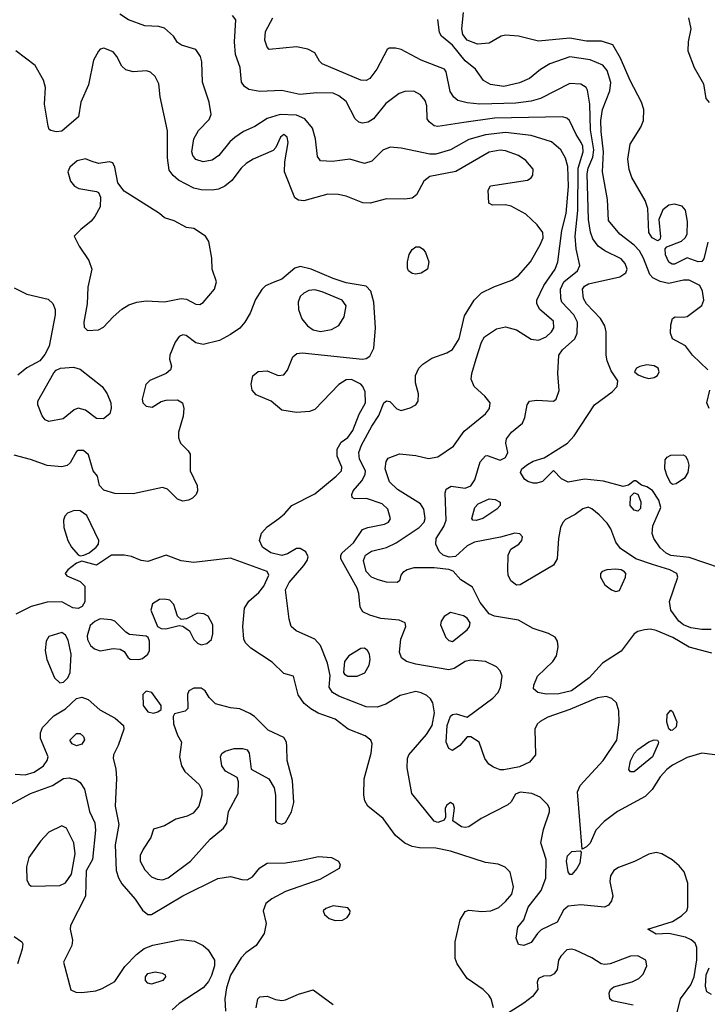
# Model space of a CAD drawing. Extents: x 1173029 to 1307123, y 522559 to 678521.
# Tile 293 of 623: x 1266446 to 1270194, y 536905 to 542275. Entities that reach past the tile are written whole.
import ezdxf

# ---------------------------------------------------------------- set-up
doc = ezdxf.new("R2010")
doc.units = 0

msp = doc.modelspace()

# ---------------------------------------------------------------- linework, layer by layer
at = {"layer": '0CON10XD'}
for points in [[(1267127.8, 542242.2), (1267038.8, 542275), (1266991.2, 542305)], [(1270215, 538948.4), (1270165, 538948.9), (1270105, 538958.9), (1270064.5, 538975), (1270040, 538995), (1269995.5, 539055), (1269987.6, 539102.4), (1270033.5, 539235), (1270028.5, 539255), (1269990.6, 539275), (1269895, 539304.5), (1269804.5, 539334.5), (1269721.9, 539391.9), (1269695.3, 539425), (1269667.6, 539497.6), (1269648.8, 539528.8), (1269604.2, 539575), (1269565, 539607.1), (1269545, 539615.6), (1269515, 539608.1), (1269473.7, 539576.3), (1269421.4, 539548.6), (1269407.1, 539532.9), (1269394.6, 539505), (1269383.9, 539445), (1269376.1, 539335), (1269355, 539300), (1269175, 539192.9), (1269155, 539190.8), (1269124, 539215), (1269109.2, 539245), (1269106.9, 539275), (1269109.2, 539355), (1269123.1, 539386.9), (1269166.7, 539415), (1269183.3, 539435), (1269186.7, 539455), (1269171.7, 539471.7), (1269145, 539474), (1269067.6, 539452.4), (1268925, 539425.9), (1268884.3, 539405.7), (1268822, 539348), (1268786.2, 539343.8), (1268754.4, 539355), (1268732.7, 539375), (1268713.6, 539415), (1268716.9, 539445), (1268758.8, 539511.2), (1268770.3, 539545), (1268764.5, 539695), (1268771.4, 539715), (1268798.3, 539731.7), (1268875, 539720), (1268905, 539732.7), (1268927.5, 539765), (1268955.4, 539864.6), (1268984.3, 539895.7), (1268995, 539898), (1269065, 539872.3), (1269095, 539887.5), (1269107.7, 539915), (1269096.2, 539965), (1269100.1, 539989.9), (1269127.1, 540025), (1269186, 540075), (1269199.1, 540105), (1269211.4, 540175), (1269225, 540194), (1269265, 540200.5), (1269355, 540194.3), (1269371.2, 540205), (1269387.6, 540252.4), (1269380, 540345), (1269385.3, 540445), (1269405.3, 540475), (1269471.5, 540535), (1269484.1, 540565.9), (1269487.1, 540625), (1269467.1, 540665), (1269401.8, 540735), (1269395.3, 540755), (1269394.4, 540805), (1269412.6, 540845), (1269486.8, 540905), (1269499.1, 540935), (1269480, 541025), (1269473.2, 541095), (1269488.1, 541235), (1269490.1, 541465), (1269517.5, 541555), (1269515.6, 541585), (1269506.8, 541605), (1269479, 541649), (1269443.1, 541725), (1269428.1, 541738.1), (1269405, 541744.5), (1269035, 541738.7), (1268866.2, 541713.8), (1268725, 541691.9), (1268705, 541695.7), (1268677.8, 541717.8), (1268666.7, 541735), (1268665.6, 541805), (1268655.7, 541835), (1268630, 541865), (1268594.4, 541884.4), (1268545, 541884.3), (1268515, 541872.5), (1268442.1, 541817.9), (1268375, 541733.8), (1268345, 541716.2), (1268315, 541711.2), (1268295, 541716.7), (1268274.6, 541734.6), (1268225, 541829.4), (1268185, 541860), (1268155, 541873.8), (1268065, 541876.2), (1267972.4, 541867.6), (1267875, 541889.2), (1267755, 541882.8), (1267695, 541893.6), (1267670.8, 541910.8), (1267654.4, 541935), (1267646.7, 542015), (1267622.3, 542085), (1267616.3, 542153.7), (1267624.2, 542275), (1267605, 542298.9)], [(1270265.5, 539284.5), (1270095, 539342.7), (1269995, 539352.4), (1269969.5, 539365), (1269937.3, 539395), (1269903.1, 539445), (1269893.2, 539473.2), (1269897.1, 539515), (1269940.8, 539615), (1269930.3, 539655), (1269895, 539708.1), (1269865, 539727.5), (1269835, 539736.7), (1269805, 539760), (1269795, 539760), (1269763.9, 539736.1), (1269735, 539729.2), (1269628.3, 539758.3), (1269525, 539769.2), (1269435, 539752.1), (1269400.1, 539770.1), (1269355, 539816.7), (1269295, 539756.5), (1269265, 539747.3), (1269245, 539748.2), (1269216.1, 539756.1), (1269198.3, 539768.3), (1269176.7, 539805), (1269183.5, 539825), (1269215, 539850), (1269245, 539866.8), (1269305, 539885.8), (1269431.8, 539965), (1269467.7, 540005), (1269579.2, 540175), (1269676, 540245), (1269703.8, 540275), (1269707.5, 540305), (1269670.3, 540360.3), (1269648, 540415), (1269642.5, 540445), (1269643, 540573), (1269635.6, 540605), (1269611.8, 540645), (1269535.2, 540725.2), (1269519.2, 540755), (1269513.6, 540805), (1269525, 540821.5), (1269546.1, 540833.9), (1269718.1, 540871.9), (1269750.8, 540895), (1269756.9, 540915), (1269747.5, 540945), (1269725, 540971.5), (1269635, 541014.6), (1269600.1, 541040.1), (1269570.3, 541080.3), (1269556.9, 541116.9), (1269546.3, 541185), (1269540.2, 541435), (1269544.5, 541465), (1269570.1, 541525), (1269575.1, 541565), (1269557.7, 541675), (1269553.5, 541815), (1269541.5, 541891.5), (1269534.3, 541905), (1269505, 541923.5), (1269445, 541927.5), (1269285.8, 541845), (1269235, 541831.1), (1269150.4, 541819.6), (1268955, 541813.5), (1268885, 541821.6), (1268835, 541834.5), (1268811.7, 541851.7), (1268793.2, 541883.2), (1268770.6, 541990.6), (1268761.2, 542005), (1268634.1, 542054.1), (1268525, 542112.5), (1268495, 542120), (1268460.7, 542119.3), (1268448.3, 542111.7), (1268393.1, 542005), (1268355, 541954.4), (1268335, 541943.6), (1268305, 541946.2), (1268094.5, 542034.5), (1268079.2, 542049.2), (1268053.8, 542095), (1268016.7, 542115), (1267955, 542126.4), (1267805, 542112.5), (1267794.4, 542124.4), (1267782.6, 542162.6), (1267785, 542210), (1267825.4, 542285)], [(1270196.5, 540365), (1270114.5, 540445), (1270075, 540495.7), (1270005, 540534.3), (1269994.5, 540565.5), (1269995, 540610), (1270005, 540646.2), (1270020, 540655), (1270065, 540652.2), (1270085, 540657.1), (1270164, 540716), (1270176.3, 540745), (1270168.4, 540795), (1270153.8, 540825), (1270095, 540854.8), (1270065, 540855.2), (1269985, 540836.7), (1269937.2, 540847.2), (1269896.6, 540866.6), (1269881.3, 540885), (1269847.1, 540975), (1269824.7, 541015), (1269796.1, 541045), (1269718.2, 541105), (1269655, 541180), (1269649.6, 541295), (1269622.2, 541445), (1269627.6, 541555), (1269615.2, 541665), (1269614.8, 541725.2), (1269623.8, 541786.2), (1269662.2, 541887.8), (1269667.7, 541932.3), (1269647.8, 541997.8), (1269625, 542026.5), (1269555, 542055.7), (1269445, 542072.6), (1269335, 542033.9), (1269285.9, 542004.1), (1269224.2, 541955), (1269169.6, 541930.4), (1269085, 541911.1), (1269012.1, 541922.1), (1268975, 541942.9), (1268931.4, 542005), (1268875, 542050.6), (1268805, 542135.4), (1268745.6, 542185), (1268734.4, 542205), (1268725.4, 542275.4)], [(1270197.5, 541062.5), (1270175, 540970), (1270165, 540956), (1270145, 540954.4), (1270085, 540975.8), (1270015, 540942.5), (1270002, 540942), (1269985, 540952.9), (1269967.3, 540992.7), (1269964.3, 541025.7), (1269973.2, 541036.8), (1270053.6, 541066.4), (1270074, 541085), (1270084, 541105), (1270086.2, 541175), (1270075.8, 541235.8), (1270057.7, 541257.7), (1270015, 541268.6), (1269985, 541262.9), (1269952.5, 541237.5), (1269930.6, 541185), (1269938.5, 541091.5), (1269935, 541076.7), (1269925, 541069.2), (1269894.4, 541085), (1269875.6, 541115), (1269870.6, 541245), (1269855, 541289.2), (1269782.5, 541415), (1269768.3, 541458.3), (1269760.9, 541515), (1269774.6, 541595.4), (1269831.4, 541688.6), (1269846.7, 541725), (1269847.8, 541785), (1269835.6, 541825), (1269773.7, 541943.7), (1269721.5, 542065), (1269678.5, 542138.5), (1269617.8, 542157.8), (1269535, 542158.9), (1269445.8, 542174.2), (1269275, 542157.7), (1269165, 542185.4), (1269095, 542190), (1269070.8, 542185), (1269005, 542147.5), (1268941.9, 542141.9), (1268885, 542163.5), (1268862.4, 542195), (1268855.7, 542225), (1268865.3, 542315)], [(1270091.9, 542285), (1270104.4, 542225), (1270089.2, 542155), (1270087.8, 542105), (1270122.5, 542015), (1270172.9, 541925), (1270186.7, 541845), (1270203.9, 541823.9)], [(1270219.6, 538819.6), (1270095, 538853.2), (1270005.6, 538905), (1269915, 538944.7), (1269885, 538950.7), (1269852.6, 538947.4), (1269815, 538937.8), (1269795, 538926.1), (1269725, 538831.3), (1269623.9, 538766.1), (1269550.5, 538685), (1269454.4, 538615), (1269385, 538598.4), (1269315, 538597.2), (1269270, 538605), (1269247.1, 538625), (1269248.1, 538645), (1269267.8, 538695), (1269351.5, 538775), (1269372.5, 538805), (1269382.1, 538855), (1269377.9, 538885), (1269365, 538907.8), (1269328.1, 538928.1), (1269244.2, 538954.2), (1269165, 538999.6), (1269035, 539021.4), (1269005, 539034.3), (1268956.6, 539096.6), (1268915, 539179.6), (1268850.2, 539220.2), (1268808, 539268), (1268785, 539275.9), (1268705.2, 539284.8), (1268595, 539285.9), (1268558, 539275), (1268535, 539260.8), (1268524.2, 539245), (1268516, 539214), (1268503.8, 539206.2), (1268445, 539208.2), (1268399.1, 539220.9), (1268363.5, 539235), (1268334.8, 539264.8), (1268320.3, 539325), (1268331.2, 539355), (1268363.3, 539376.7), (1268445, 539396.1), (1268498.2, 539421.8), (1268623.8, 539505), (1268651.1, 539535), (1268656.7, 539555), (1268648.9, 539605), (1268630.9, 539635), (1268505, 539712.5), (1268462.5, 539755), (1268438.8, 539825), (1268444.3, 539865), (1268455, 539883.3), (1268516.6, 539906.6), (1268605, 539898.5), (1268675, 539882.7), (1268725, 539890.5), (1268810.5, 539949.5), (1268869.3, 540030.7), (1268984.5, 540125), (1269006.8, 540155), (1269009.7, 540185), (1268982.2, 540222.2), (1268924.2, 540275), (1268907.1, 540315), (1268910, 540345), (1268934.5, 540425.5), (1268964, 540516), (1268979.5, 540545), (1269045, 540588.2), (1269095, 540600.8), (1269153.8, 540583.8), (1269235, 540533.1), (1269275, 540527.5), (1269315.8, 540545), (1269345, 540572.5), (1269357.5, 540595), (1269355, 540630), (1269282.2, 540695), (1269265.5, 540725), (1269265.5, 540745), (1269303.4, 540825), (1269364.8, 540915.2), (1269380, 540955), (1269400.8, 541125), (1269425, 541217.5), (1269437, 541365), (1269434.7, 541475.3), (1269420.8, 541520.8), (1269395.4, 541565), (1269345, 541609.6), (1269233.3, 541643.3), (1269095, 541659), (1268985, 541647.8), (1268895, 541620.8), (1268795, 541566), (1268715, 541541.4), (1268681.7, 541541.7), (1268525, 541574.2), (1268465, 541580), (1268425, 541564), (1268365, 541504.3), (1268325, 541491.4), (1268245, 541513.6), (1268151.3, 541501.3), (1268085.8, 541505.8), (1268069.7, 541529.7), (1268058.9, 541625), (1268042.8, 541682.8), (1268000, 541735), (1267955, 541753.6), (1267865, 541758.8), (1267794.1, 541735.9), (1267727.8, 541692.2), (1267665.4, 541664.6), (1267617.6, 541632.4), (1267590.9, 541609.1), (1267530.5, 541535), (1267495, 541508.9), (1267445, 541499.4), (1267405, 541513.1), (1267389.5, 541535), (1267384.6, 541555), (1267395.4, 541624.6), (1267419.5, 541670.5), (1267478.9, 541731.1), (1267488.7, 541758.7), (1267478.1, 541825), (1267441.4, 541935), (1267438.6, 542045), (1267430.8, 542075), (1267405, 542112), (1267327, 542137), (1267305, 542151.2), (1267284.2, 542185), (1267235, 542228.9), (1267205, 542237.5), (1267127.8, 542242.2)], [(1270235, 538266.5), (1270165.4, 538274.6), (1270085, 538251.5), (1270005, 538208.8), (1269973.3, 538185), (1269937.1, 538145), (1269893.3, 538076.7), (1269855, 538038.9), (1269705, 537957.5), (1269631.7, 537901.7), (1269587.1, 537855), (1269555.6, 537784.4), (1269535, 537763.3), (1269511.7, 537751.7), (1269486.8, 538063.2), (1269501.8, 538098.2), (1269626, 538235), (1269701.5, 538345), (1269714.5, 538444.5), (1269712.5, 538505), (1269698.5, 538548.5), (1269673.5, 538573.5), (1269643.9, 538583.9), (1269595, 538576.9), (1269445, 538513.5), (1269325, 538471.5), (1269282.4, 538447.6), (1269266.4, 538433.6), (1269254.4, 538405), (1269258, 538265), (1269224.6, 538225.4), (1269170.9, 538200.9), (1269085, 538183.6), (1269064.6, 538184.6), (1269028.5, 538198.5), (1269004, 538215), (1268980.8, 538245), (1268950, 538335), (1268905, 538363.8), (1268885, 538363.3), (1268845, 538315.7), (1268805, 538289.4), (1268785, 538300.8), (1268770, 538335), (1268776, 538425), (1268795, 538476.4), (1268805, 538485.5), (1268825, 538489.5), (1268885, 538472), (1269024.6, 538575), (1269053.9, 538605), (1269067.7, 538635), (1269075.5, 538695), (1269064.6, 538724.6), (1269045.7, 538745), (1268985, 538775.5), (1268905, 538781.2), (1268875, 538774.6), (1268815, 538736.9), (1268785, 538728.9), (1268605, 538759.5), (1268555, 538774.4), (1268527.5, 538795), (1268516.7, 538825), (1268523.4, 538896.6), (1268551.2, 538965), (1268546.7, 538985), (1268515, 539000), (1268415, 539010), (1268355, 539027.2), (1268316.5, 539046.5), (1268301.8, 539071.8), (1268294.7, 539145), (1268285.3, 539175), (1268197.3, 539335), (1268196.7, 539355), (1268203.4, 539366.6), (1268265, 539422.3), (1268315.4, 539494.6), (1268343.9, 539506.1), (1268435, 539524.6), (1268455.8, 539535), (1268466.7, 539553.3), (1268452.2, 539605), (1268421.4, 539635), (1268335.5, 539664.5), (1268271.2, 539661.2), (1268258.8, 539668.8), (1268256, 539685), (1268263.1, 539705), (1268310.7, 539759.3), (1268329.2, 539795), (1268330.3, 539815), (1268297.7, 539877.7), (1268293.7, 539913.7), (1268309.2, 539955), (1268365, 540058.6), (1268403.8, 540116.2), (1268430, 540185), (1268445, 540196.4), (1268462.8, 540192.8), (1268502.4, 540152.4), (1268525, 540144.4), (1268575, 540158.6), (1268606, 540175), (1268618, 540195), (1268620, 540235), (1268604.2, 540295), (1268602.9, 540335), (1268620.8, 540375), (1268643.1, 540396.9), (1268691.7, 540428.3), (1268775, 540457.3), (1268805, 540476.2), (1268841.4, 540535), (1268870.4, 540659.6), (1268924.2, 540745.8), (1268963.9, 540786.1), (1269031.3, 540818.7), (1269128.8, 540855), (1269165, 540879.4), (1269230.9, 540955), (1269282.6, 541047.4), (1269298.9, 541085), (1269297.7, 541115), (1269266.3, 541156.3), (1269204.5, 541214.5), (1269125, 541258.8), (1269095, 541266.2), (1269023.9, 541263.9), (1269002.5, 541275), (1269000, 541345), (1269011.7, 541368.3), (1269215, 541400), (1269235, 541412.5), (1269242.3, 541427.7), (1269245, 541460), (1269205, 541507.1), (1269164.6, 541534.6), (1269095, 541560.7), (1269065, 541563.3), (1269005, 541552.1), (1268822.8, 541447.2), (1268680.9, 541419.1), (1268649.1, 541395), (1268609.8, 541320.2), (1268585, 541302), (1268545, 541296), (1268445, 541298.5), (1268355.8, 541274.2), (1268316.4, 541276.4), (1268225, 541313.5), (1268181.8, 541321.8), (1268125, 541322.9), (1267995, 541287.1), (1267965, 541290), (1267945, 541304.2), (1267889.2, 541445), (1267890.9, 541499.1), (1267909.5, 541605), (1267904.3, 541635), (1267885, 541649.4), (1267866.9, 541635), (1267841.2, 541578.8), (1267827.7, 541562.3), (1267719.2, 541515), (1267679.9, 541490.1), (1267653.6, 541465), (1267602.6, 541397.4), (1267563.1, 541366.9), (1267529.3, 541350.7), (1267495, 541346.2), (1267435, 541346.6), (1267395, 541356.7), (1267310.8, 541400.8), (1267282.5, 541425), (1267260, 541455), (1267251.5, 541521.5), (1267251.2, 541668.8), (1267211.5, 541855), (1267204.6, 541924.6), (1267184.4, 541965), (1267158.6, 541988.6), (1267136.4, 541996.4), (1267065, 541991.1), (1267025, 542000.8), (1267002.4, 542022.4), (1266975.7, 542075), (1266955, 542100), (1266905, 542120), (1266885, 542114), (1266875, 542104.2), (1266847.5, 542055), (1266820.3, 541919.7), (1266778.1, 541825), (1266765.6, 541745), (1266675, 541668), (1266645, 541664.2), (1266615, 541670), (1266606.4, 541676.4), (1266601.2, 541695), (1266580.8, 541815), (1266585.7, 541905), (1266575.8, 541945), (1266530, 542025), (1266424.3, 542105.7)], [(1266815, 540580), (1266875, 540582.9), (1266902, 540598), (1266954.4, 540655), (1267003.3, 540696.7), (1267040.4, 540719.6), (1267085, 540734.6), (1267135, 540741.1), (1267235.5, 540735.5), (1267325, 540754.5), (1267355, 540750), (1267405, 540724), (1267427.3, 540722.7), (1267445, 540732), (1267507.5, 540805), (1267519.2, 540845), (1267495.8, 540915), (1267492.5, 540975), (1267476, 541065), (1267458.8, 541095), (1267395.5, 541135.5), (1267355, 541142), (1267287.7, 541177.7), (1267235, 541193.8), (1267207.3, 541217.3), (1267015, 541340), (1266980, 541385), (1266965, 541470), (1266953.6, 541493.6), (1266935, 541500), (1266875, 541490), (1266835, 541503.8), (1266805, 541516), (1266758.8, 541505), (1266718.9, 541471.1), (1266708, 541445), (1266722.5, 541395), (1266745, 541367.1), (1266767.5, 541355), (1266865, 541338.8), (1266875, 541333.3), (1266886.6, 541306.6), (1266883.5, 541255), (1266855, 541202), (1266834.6, 541175.4), (1266778.3, 541131.7), (1266743.3, 541095), (1266769.1, 541039.1), (1266822.1, 540962.1), (1266838.5, 540915), (1266816.7, 540816.7), (1266813.9, 540726.1), (1266794.4, 540625), (1266797.5, 540597.5), (1266815, 540580)], [(1268605, 540887.5), (1268585, 540891.1), (1268565.8, 540905), (1268560.3, 540920.3), (1268559.4, 540955), (1268568.9, 540995), (1268585, 541022.5), (1268605, 541035.6), (1268625, 541035.6), (1268645, 541024), (1268658.6, 541005), (1268675.7, 540955), (1268669.2, 540915), (1268635, 540893.5), (1268605, 540887.5)], [(1268442.3, 538542.3), (1268395, 538525.4), (1268335, 538527.3), (1268185, 538586.2), (1268151.1, 538605), (1268133.5, 538635), (1268138.3, 538698.3), (1268124.5, 538765), (1268085, 538861.4), (1268055, 538896.4), (1267952.2, 538942.2), (1267926, 538966), (1267914.5, 539005), (1267895.4, 539165), (1267915.4, 539205), (1267995, 539297.5), (1268013.1, 539325), (1268018.6, 539345), (1268005, 539372), (1267975, 539391.9), (1267955, 539391.1), (1267905, 539362.2), (1267875, 539353.5), (1267815, 539366.7), (1267768.8, 539398.8), (1267753.6, 539435), (1267763.3, 539475), (1267795, 539508.6), (1267858, 539555), (1267889.8, 539580.2), (1267928.6, 539625), (1268055, 539689.4), (1268171.1, 539785), (1268199.4, 539815), (1268201.4, 539835), (1268175.7, 539895), (1268177.3, 539932.7), (1268198.6, 539971.4), (1268235, 539995.6), (1268261.7, 540035), (1268296.1, 540123.9), (1268331.2, 540185), (1268328.2, 540245), (1268317.1, 540275), (1268305, 540287.5), (1268255, 540312.2), (1268225, 540311.1), (1268185.7, 540285), (1268055, 540148.8), (1268025, 540138), (1267955, 540132.2), (1267875, 540145.6), (1267815.8, 540195), (1267735, 540229.4), (1267712.9, 540255), (1267707, 540287), (1267717.3, 540332.7), (1267745, 540356.2), (1267795, 540360), (1267855, 540334.5), (1267885, 540338.2), (1267905.7, 540364.3), (1267934, 540436), (1267956.7, 540455), (1267985, 540458.8), (1268315, 540424.3), (1268335, 540427.5), (1268355, 540440.8), (1268376.9, 540483.1), (1268384.7, 540594.7), (1268376.2, 540735), (1268360.5, 540795), (1268335, 540821.1), (1268225, 540840.8), (1268155, 540863), (1268035, 540914.7), (1267975, 540929.2), (1267945, 540920.4), (1267875, 540860), (1267827.6, 540842.4), (1267785, 540822.9), (1267766.1, 540803.9), (1267731.7, 540748.3), (1267701.9, 540675), (1267673.3, 540625), (1267645, 540593.3), (1267595, 540558.1), (1267534.6, 540525.4), (1267445, 540503.1), (1267405, 540512.9), (1267352.4, 540552.4), (1267335, 540555.6), (1267315, 540547.8), (1267293.3, 540516.7), (1267263.6, 540445), (1267262.8, 540422.8), (1267273.1, 540385), (1267268.6, 540365), (1267245, 540345.6), (1267155, 540307.5), (1267132.5, 540285), (1267113.5, 540205), (1267116.9, 540185), (1267135, 540166.7), (1267167.8, 540162.2), (1267217.4, 540192.6), (1267245, 540200), (1267305, 540202.5), (1267332.5, 540185), (1267340, 540155), (1267336.5, 540113.5), (1267310.9, 540025), (1267310.8, 539995), (1267322.5, 539965), (1267364.6, 539924.6), (1267375, 539906.2), (1267375.5, 539815), (1267413.1, 539735), (1267415.8, 539705), (1267407.5, 539685), (1267388, 539665), (1267366.1, 539653.9), (1267335, 539648.9), (1267305, 539659.2), (1267250.5, 539715), (1267225, 539724.6), (1267065, 539690), (1266965, 539691.9), (1266905, 539710), (1266881.2, 539735), (1266870, 539785), (1266846.7, 539815), (1266821.3, 539901.3), (1266792.5, 539925), (1266765, 539925.6), (1266755, 539919.4), (1266721.2, 539858.8), (1266705, 539844.4), (1266675, 539836.4), (1266595, 539843.2), (1266505, 539875.9), (1266415, 539900)], [(1266415, 540812.9), (1266485, 540777.3), (1266600.9, 540750.9), (1266627, 540727), (1266638.8, 540695), (1266639.2, 540665), (1266605.5, 540495), (1266581.7, 540448.3), (1266555.5, 540414.5), (1266485, 540375.7), (1266435, 540335.8)], [(1268085, 540574.6), (1268145.6, 540585.6), (1268185, 540607.5), (1268213.8, 540655), (1268225.5, 540715), (1268203.3, 540745), (1268095, 540791.6), (1268055, 540801.8), (1268022.3, 540797.7), (1267995, 540784.5), (1267974.6, 540765), (1267963.2, 540735), (1267965, 540693.8), (1267984.2, 540644.2), (1268015, 540605.5), (1268045, 540583.1), (1268085, 540574.6)], [(1269875, 540318.6), (1269905, 540322.9), (1269922, 540335), (1269931.4, 540355), (1269925.8, 540375), (1269905, 540387.8), (1269865, 540392.2), (1269825.9, 540384.1), (1269807.5, 540375), (1269797.5, 540355), (1269817.7, 540337.7), (1269847.5, 540325), (1269875, 540318.6)], [(1266605, 540084.5), (1266585, 540092.9), (1266568.6, 540115), (1266543.7, 540173.7), (1266544.4, 540195), (1266631.3, 540348.7), (1266645, 540364), (1266667.5, 540375), (1266739.3, 540379.3), (1266775, 540368.5), (1266894.4, 540275), (1266922.2, 540235), (1266942.2, 540185), (1266944.3, 540155.7), (1266936.2, 540125), (1266902.4, 540097.6), (1266865, 540099.4), (1266804.7, 540144.7), (1266765, 540155.6), (1266742.9, 540147.1), (1266681.7, 540098.3), (1266605, 540084.5)], [(1270203.8, 540153.8), (1270191.9, 540185), (1270208.5, 540255)], [(1270005, 539740.6), (1269995, 539748.1), (1269975.3, 539785), (1269962.2, 539825), (1269965.4, 539874.6), (1269975, 539890), (1269995, 539900), (1270062.7, 539902.7), (1270076, 539895), (1270087.1, 539875), (1270092.9, 539845), (1270088.6, 539805), (1270069.2, 539775), (1270025, 539743.1), (1270005, 539740.6)], [(1269815, 539594.3), (1269795, 539599.4), (1269773.5, 539625), (1269775.9, 539674.1), (1269795, 539693.8), (1269815, 539687.5), (1269831.9, 539645), (1269830.3, 539609.7), (1269815, 539594.3)], [(1268935, 539544.4), (1268916.2, 539546.2), (1268910, 539555), (1268926.5, 539615), (1268945.6, 539635), (1269005, 539661.5), (1269038.2, 539658.2), (1269064.2, 539644.2), (1269065.8, 539625), (1269047.1, 539605), (1268971.2, 539555), (1268935, 539544.4)], [(1266775, 539351.2), (1266795, 539353.8), (1266825, 539367.5), (1266862.6, 539397.4), (1266876, 539415), (1266877.5, 539435), (1266811, 539571), (1266775, 539595.9), (1266741.9, 539598.1), (1266706.9, 539583.1), (1266692, 539568), (1266683.8, 539545), (1266686.8, 539505), (1266708.7, 539435), (1266728.3, 539398.3), (1266765, 539357.1), (1266775, 539351.2)], [(1269028, 536885), (1269016, 536935), (1269004, 536955), (1268972, 536985), (1268885, 537045.7), (1268831.5, 537125), (1268820.5, 537155), (1268819.5, 537245), (1268847.1, 537365), (1268875, 537411.2), (1268895, 537419.2), (1268965, 537411.1), (1269015, 537415.6), (1269057.4, 537432.6), (1269094.7, 537465.3), (1269128.5, 537505), (1269137.5, 537545), (1269119.2, 537625), (1269093.2, 537653.2), (1269055, 537669.2), (1268985, 537678.1), (1268795, 537739.6), (1268715, 537756.4), (1268625, 537757.8), (1268585.3, 537765.3), (1268544.7, 537784.7), (1268494.2, 537825), (1268428.1, 537918.1), (1268343.8, 537985), (1268328, 538015), (1268322.5, 538045), (1268322.9, 538135), (1268361.8, 538275), (1268366.4, 538325), (1268359.5, 538345), (1268329.2, 538369.2), (1268235.6, 538405), (1268165, 538460), (1268073.4, 538493.4), (1268033, 538517), (1267996, 538546), (1267963.8, 538593.8), (1267937.5, 538695), (1267885, 538709.2), (1267821.7, 538771.7), (1267705, 538847.3), (1267676.8, 538876.8), (1267666.9, 538896.9), (1267662.9, 538965), (1267671.1, 539065), (1267695, 539103.3), (1267748.8, 539151.2), (1267777.1, 539185), (1267803.8, 539245), (1267794.4, 539265), (1267595, 539337.5), (1267394.1, 539314.1), (1267325, 539323.8), (1267245, 539354.5), (1267145, 539320.5), (1267108, 539325), (1267055, 539346.5), (1267015.7, 539354.3), (1266945.8, 539354.2), (1266865, 539300), (1266785, 539321.2), (1266755, 539310.8), (1266707.5, 539275), (1266694, 539255), (1266701.7, 539241.7), (1266775, 539211.9), (1266800, 539185), (1266800.2, 539099.8), (1266785.6, 539075), (1266765, 539063.8), (1266735, 539067.5), (1266675, 539100.6), (1266595, 539098.7), (1266508, 539075), (1266425, 539032.5)], [(1269695, 539156.2), (1269715, 539161.2), (1269749.1, 539235), (1269749.5, 539255), (1269743, 539263), (1269725, 539274.6), (1269695, 539279.1), (1269647.5, 539275), (1269622, 539265), (1269612.5, 539255), (1269612.5, 539235), (1269635, 539193.3), (1269672.5, 539165), (1269695, 539156.2)], [(1267435, 538866), (1267465, 538872), (1267491.2, 538895), (1267499.2, 538925), (1267498, 538975), (1267472.3, 539022.3), (1267450, 539035), (1267415, 539038), (1267355, 539007.5), (1267325, 539003.8), (1267305, 539021.2), (1267285.3, 539085.3), (1267265, 539109.5), (1267235.3, 539115.3), (1267207.3, 539112.7), (1267170.2, 539089.8), (1267160, 539055), (1267196.7, 538965), (1267217.5, 538955), (1267242.4, 538952.4), (1267315, 538970.8), (1267335, 538968), (1267371.1, 538941.1), (1267395.8, 538895), (1267415, 538874), (1267435, 538866)], [(1267095, 538786.2), (1267115, 538791.2), (1267143.3, 538815), (1267153.8, 538835), (1267153.8, 538885), (1267146.7, 538905), (1267135, 538913.3), (1267045, 538921.2), (1267024.3, 538934.3), (1266965, 538993.8), (1266945, 539002.5), (1266885, 539007.9), (1266855, 538993.6), (1266829.8, 538970.2), (1266813.3, 538915), (1266814.4, 538895), (1266832.1, 538862.1), (1266854, 538844), (1266885, 538833.3), (1266955, 538845.6), (1266992.7, 538842.7), (1267015, 538830), (1267035, 538797.5), (1267048.3, 538788.3), (1267095, 538786.2)], [(1268805, 538883.6), (1268885, 538947.3), (1268898, 538965), (1268900.9, 538985), (1268885, 539010.4), (1268865, 539023.9), (1268795, 539042.3), (1268759.7, 539020.3), (1268743.5, 538995), (1268740.4, 538975), (1268768.5, 538905), (1268785, 538888.5), (1268805, 538883.6)], [(1266665, 538658.9), (1266685, 538661.8), (1266708.2, 538685), (1266721.6, 538715), (1266725.3, 538815.3), (1266710.7, 538890.7), (1266695, 538918.8), (1266675, 538932), (1266605, 538911.2), (1266589.4, 538885), (1266584.6, 538835), (1266592.7, 538785), (1266636, 538686), (1266665, 538658.9)], [(1268285, 538694.4), (1268327.2, 538712.8), (1268350, 538755), (1268355.5, 538785), (1268351.9, 538815), (1268342, 538835), (1268325, 538847.5), (1268305, 538845.7), (1268240, 538805), (1268215.7, 538775), (1268211.2, 538715), (1268216.2, 538705), (1268235, 538694.4), (1268285, 538694.4)], [(1267225, 537583.6), (1267255, 537594.6), (1267376.9, 537685), (1267483.8, 537806.2), (1267556.2, 537865), (1267575, 537892.5), (1267584.1, 537955.9), (1267637.3, 538055), (1267639.2, 538119.2), (1267631.7, 538141.7), (1267567.5, 538177.5), (1267548, 538205), (1267541.2, 538255), (1267547.7, 538272.3), (1267565, 538286), (1267615, 538300.8), (1267660.7, 538300.7), (1267685, 538292.5), (1267696.2, 538275), (1267707, 538187), (1267803.8, 538135), (1267832.9, 538085), (1267840, 538045), (1267840, 537905), (1267850, 537895), (1267875, 537886.7), (1267895, 537896.7), (1267928, 537955), (1267940, 538005), (1267932.9, 538125), (1267903.3, 538235), (1267901.1, 538311.1), (1267900, 538335), (1267885, 538360), (1267799.7, 538399.7), (1267726.2, 538475), (1267700.9, 538490.9), (1267645, 538516), (1267595, 538521.2), (1267513.9, 538543.9), (1267478.3, 538578.3), (1267456.2, 538615), (1267435, 538629.2), (1267395, 538629.2), (1267367.5, 538615), (1267360, 538595), (1267361.7, 538518.3), (1267347, 538503), (1267290, 538490), (1267282.5, 538475), (1267283.3, 538435), (1267305, 538372.5), (1267327.5, 538335), (1267316.7, 538255), (1267328.6, 538205), (1267346, 538175), (1267424.5, 538104.5), (1267438.1, 538075), (1267438.1, 538045), (1267422, 537985), (1267391.7, 537948.3), (1267359.2, 537930.8), (1267296, 537914), (1267235, 537879.2), (1267175, 537860), (1267160, 537815), (1267118, 537752), (1267102.6, 537717.4), (1267102.9, 537685), (1267128.3, 537638.3), (1267165, 537600.5), (1267195, 537587.8), (1267225, 537583.6)], [(1266420.6, 538160.6), (1266475, 538156), (1266525, 538170.4), (1266574.7, 538205.3), (1266596.2, 538235), (1266601.5, 538255), (1266558.5, 538355), (1266559.4, 538385), (1266570, 538415), (1266631.6, 538478.4), (1266695, 538516.7), (1266755, 538572.5), (1266785, 538580.8), (1266818, 538568), (1266881.8, 538511.8), (1266965.7, 538465), (1267011.9, 538425), (1267013.3, 538405), (1266982.8, 538317.2), (1266956.9, 538265), (1266955.6, 538245), (1266970.5, 538189.5), (1266974.1, 538135.9), (1266965.4, 537985), (1266986.8, 537885), (1266966.9, 537775), (1266972.3, 537635), (1266984.5, 537595), (1267002.6, 537562.6), (1267075, 537479.4), (1267115, 537418.6), (1267145, 537394.2), (1267165, 537394.2), (1267335, 537497.3), (1267525, 537590.5), (1267595, 537602.9), (1267656.1, 537586.1), (1267685, 537584.5), (1267715, 537599.5), (1267755, 537648.5), (1267795, 537675.4), (1267895, 537677.3), (1267975, 537690), (1268075, 537710.4), (1268146, 537706), (1268183.8, 537685), (1268193.3, 537665), (1268187.5, 537645), (1268082, 537585), (1267895, 537520.6), (1267820.2, 537479.8), (1267787.8, 537455), (1267772.1, 537415), (1267789.6, 537345), (1267779.3, 537290.7), (1267735, 537226.5), (1267677.8, 537185), (1267652.2, 537157.8), (1267595, 537063.1), (1267572.2, 536995), (1267564.3, 536935), (1267567.1, 536867.1)], [(1267175, 538492.5), (1267199.5, 538500.5), (1267216.4, 538513.6), (1267216.2, 538535), (1267166, 538605), (1267135, 538613.8), (1267116, 538595), (1267118.9, 538535), (1267145, 538500.8), (1267175, 538492.5)], [(1270026.7, 536846.7), (1270048.2, 536935), (1270105, 537011.6), (1270122.5, 537055), (1270137.6, 537147.6), (1270137.7, 537215), (1270128, 537238), (1270106.7, 537256.7), (1270075, 537270.9), (1269985, 537291.9), (1269915, 537286.7), (1269870, 537315), (1270005, 537357.5), (1270053.3, 537386.7), (1270082.9, 537415), (1270088.9, 537435), (1270087.7, 537565), (1270067.7, 537627.7), (1270041, 537661), (1270002.8, 537692.8), (1269946.4, 537726.4), (1269915, 537732.8), (1269875, 537724.7), (1269796.8, 537683.2), (1269709.4, 537650.6), (1269685, 537634.4), (1269666.5, 537605), (1269663.6, 537575), (1269678.5, 537495), (1269671.2, 537468.8), (1269655, 537445.8), (1269634.3, 537435.7), (1269505, 537446.7), (1269435, 537440.8), (1269411.2, 537418.8), (1269376.6, 537353.4), (1269288.5, 537311.5), (1269268.1, 537291.9), (1269235, 537242.5), (1269195, 537225.8), (1269165, 537231.2), (1269151.9, 537265), (1269161.4, 537325), (1269194.6, 537365.4), (1269217.1, 537435), (1269287.9, 537525), (1269313.2, 537593.2), (1269315.6, 537695), (1269286, 537785), (1269301.7, 537858.3), (1269334.2, 537955), (1269334, 537975), (1269324, 537995), (1269283.8, 538035), (1269237.5, 538055), (1269175, 538062.2), (1269149.3, 538050.7), (1269125, 538008.8), (1269107.6, 537992.4), (1268960.8, 537919.2), (1268895, 537872.5), (1268875, 537868.5), (1268855, 537873.1), (1268807.5, 537905), (1268815.6, 537975.6), (1268810, 537995), (1268795, 538006.2), (1268775, 537991.2), (1268766, 537975), (1268767.5, 537925), (1268760, 537910), (1268725, 537895.8), (1268705, 537904.2), (1268584.4, 538055), (1268558.9, 538195), (1268560, 538245), (1268567.1, 538265), (1268663.7, 538376.3), (1268694.7, 538425), (1268706.8, 538495), (1268698.6, 538548.6), (1268685, 538571.9), (1268665, 538590), (1268634.7, 538604.7), (1268605, 538610.7), (1268520.1, 538589.9), (1268442.3, 538542.3)], [(1269995, 538397.5), (1269985, 538407.5), (1269974.4, 538444.4), (1269976, 538485), (1269995, 538510), (1270005, 538502.5), (1270029.2, 538445), (1270025, 538417.5), (1270005, 538400), (1269995, 538397.5)], [(1266755, 538315.6), (1266732.5, 538325), (1266719.2, 538345), (1266755, 538382.5), (1266775, 538382), (1266792.5, 538365), (1266798.3, 538348.3), (1266785, 538323.3), (1266755, 538315.6)], [(1269795, 538172.5), (1269775, 538173.3), (1269766.2, 538185), (1269775, 538233.3), (1269795, 538272.9), (1269815, 538294.4), (1269875, 538337.1), (1269905, 538347.5), (1269922.5, 538345), (1269928.8, 538335), (1269926.4, 538326.4), (1269895.6, 538255), (1269795, 538172.5)], [(1266335.5, 537964.5), (1266505, 538055.3), (1266625, 538098.7), (1266685, 538136.5), (1266715, 538140), (1266755, 538128.6), (1266775, 538114.2), (1266799.2, 538079.2), (1266826.2, 537956.2), (1266854.6, 537894.6), (1266858.5, 537855), (1266842, 537695), (1266807.8, 537632.2), (1266804.4, 537495), (1266721.9, 537335), (1266720, 537315), (1266732.9, 537255), (1266730.6, 537225), (1266684.2, 537135), (1266724.3, 536984.3), (1266750.9, 536970.9), (1266785, 536969.4), (1266860.8, 536979.2), (1266895, 536990.4), (1266965, 537028.8), (1267018.6, 537111.4), (1267083.2, 537176.8), (1267125, 537208.9), (1267172.2, 537227.8), (1267325, 537258.8), (1267399.1, 537249.1), (1267445, 537226.5), (1267472.4, 537202.4), (1267507.7, 537145), (1267506.8, 537115), (1267491.7, 537061.7), (1267475, 537029.4), (1267445, 536995.5), (1267315, 536910), (1267276.7, 536875)], [(1266508.8, 537548.8), (1266665, 537553.1), (1266695, 537567.5), (1266728.6, 537615), (1266748, 537725), (1266741.4, 537785), (1266700, 537865), (1266675, 537879.2), (1266605, 537844.3), (1266558.5, 537795), (1266495.6, 537705), (1266482.2, 537655), (1266484.5, 537584.5), (1266495, 537560), (1266508.8, 537548.8)], [(1269455, 537612.5), (1269445, 537612.5), (1269435, 537626.7), (1269426.6, 537685), (1269432.4, 537715), (1269455, 537737.8), (1269501.7, 537741.7), (1269507.5, 537735), (1269498.6, 537675), (1269482.9, 537645), (1269455, 537612.5)], [(1268165, 537362), (1268205, 537364), (1268231.2, 537378.8), (1268245, 537400), (1268246.7, 537415), (1268235, 537430.6), (1268155, 537442.9), (1268115, 537428), (1268100, 537415), (1268106.7, 537395), (1268132.3, 537372.3), (1268165, 537362)], [(1266415, 537274.4), (1266456.7, 537246.7), (1266462.5, 537235), (1266459.4, 537205), (1266433.8, 537125)], [(1269790.8, 536900.8), (1269675, 536923.8), (1269663.8, 536935), (1269658.8, 536965), (1269666.2, 536985), (1269685, 537001.2), (1269785, 537027.8), (1269820.8, 537045), (1269845, 537070), (1269865.5, 537115), (1269860, 537145), (1269815, 537170), (1269775, 537167.5), (1269665, 537126), (1269635, 537122), (1269615, 537126.2), (1269565, 537158), (1269475, 537200), (1269454.1, 537205.9), (1269428.3, 537201.7), (1269395, 537167.5), (1269384, 537145), (1269376, 537095), (1269359.5, 537070.5), (1269339.3, 537060.7), (1269300.7, 537059.3), (1269273.3, 537045), (1269266.2, 537025), (1269270, 536985), (1269242.1, 536947.9), (1269195, 536910.6), (1269105, 536854.4)], [(1267165, 537014.4), (1267145, 537020.8), (1267131.9, 537035), (1267130.6, 537055), (1267145, 537073.1), (1267185, 537082.2), (1267222.5, 537075), (1267238.8, 537065), (1267241.2, 537055), (1267226.2, 537035), (1267165, 537014.4)], [(1270217.8, 536957.8), (1270192.7, 536972.7), (1270184.7, 537004.7), (1270189, 537065), (1270205, 537104.5)], [(1267734.1, 536885.9), (1267744, 536935), (1267755, 536945.8), (1267795, 536949.2), (1267840.6, 536930.6), (1267875, 536925.4), (1267895, 536928.7), (1267965, 536960.5), (1268045, 536983.8), (1268154.1, 536904.1)]]:
    msp.add_lwpolyline(points, dxfattribs=at)

doc.saveas('drawing.dxf')
